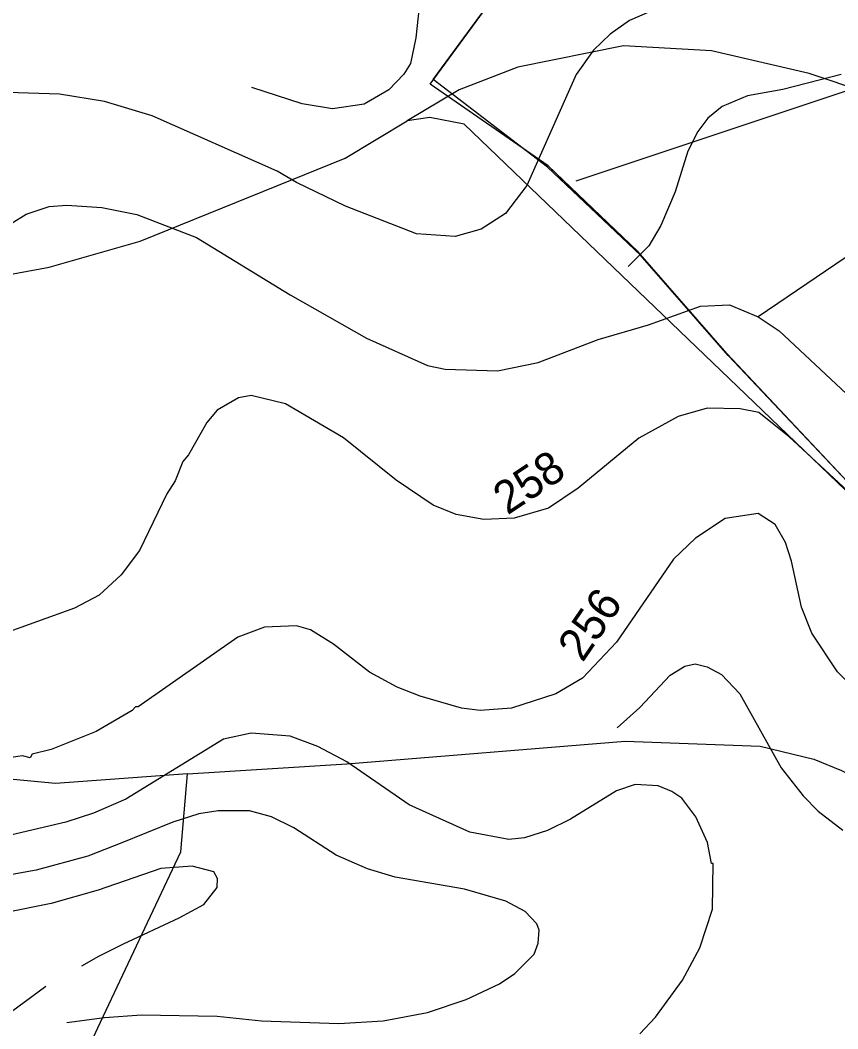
# Model space of a CAD drawing. Extents: x -662500 to -653478, y -1056827 to -1049993.
# Drawn here: x -661376.9 to -661125.7, y -1051756.8 to -1051447.1 of the extents above; entities that cross this region are included whole.
import ezdxf

# ---------------------------------------------------------------- set-up
doc = ezdxf.new("R2010")
doc.units = 0
for name, color, linetype in [('58', 7, 'Continuous'), ('Vrstva 1', 7, 'Continuous'), ('Vrstva 24', 7, 'Continuous'), ('Vrstva 47', 7, 'Continuous'), ('Vrstva 5', 7, 'Continuous'), ('Vrstva 57', 7, 'Continuous'), ('Vrstva 7', 7, 'Continuous')]:
    doc.layers.add(name, color=color, linetype=linetype)

msp = doc.modelspace()

# ---------------------------------------------------------------- linework, layer by layer
at = {"layer": '58'}
msp.add_lwpolyline([(-661002.12, -1051792.22), (-660961.54, -1051704.49), (-660954.84, -1051684.73), (-661019.26, -1051651.49), (-661088.02, -1051612.15), (-661096.49, -1051608.64), (-661120.92, -1051590.72), (-661159.33, -1051550.09), (-661186.32, -1051519.25), (-661214.88, -1051492.28), (-661249.95, -1051465.32), (-661202.87, -1051401.23)], dxfattribs=at)
at = {"layer": 'Vrstva 1'}
msp.add_lwpolyline([(-661122.96, -1052165.71), (-661115.78, -1052150.02), (-661075.82, -1052037.15), (-661075.7, -1052033.25), (-661075.53, -1052027.64), (-661075.33, -1052021.14), (-661075.17, -1052015.82), (-661074.99, -1052010.17), (-661050.62, -1051924.66), (-661025.57, -1051850.51), (-660999.68, -1051787.6), (-660960.61, -1051703.03), (-660954.94, -1051684.48), (-661022.97, -1051649.68), (-661088.06, -1051611.98), (-661095.96, -1051608.49), (-661122.36, -1051589.21), (-661159.82, -1051549.46), (-661187.06, -1051518.14), (-661214.68, -1051491.81), (-661250.88, -1051466.71), (-661204.06, -1051402.7)], dxfattribs=at)
at = {"layer": 'Vrstva 24'}
for points in [[(-660811, -1051687.5), (-660839.5, -1051635.5), (-660864.5, -1051599.5), (-660895, -1051568), (-660922.5, -1051551.5), (-661100, -1051475), (-661134.5, -1051463.5), (-661164.5, -1051456.5), (-661191.5, -1051455), (-661224, -1051461.5), (-661242, -1051468.5), (-661258, -1051478)], [(-660775, -1051753.5), (-660841, -1051749.5), (-660869.5, -1051742), (-660893, -1051730), (-660959, -1051682), (-661010.5, -1051656), (-661075.5, -1051627), (-661105.5, -1051608.5), (-661240.5, -1051479), (-661251, -1051477), (-661258, -1051478)], [(-661544.5, -1051614), (-661550.5, -1051604), (-661549, -1051590.5), (-661538, -1051572.5), (-661495.5, -1051546.5), (-661368, -1051523), (-661340, -1051515), (-661277, -1051489.5), (-661258, -1051478)], [(-661325.5, -1051678.5), (-661366, -1051681.5), (-661419, -1051676.5), (-661460.5, -1051665), (-661490, -1051648)], [(-661325.5, -1051678.5), (-661276.5, -1051675.5), (-661191, -1051668.5), (-661149.5, -1051670), (-661133, -1051674), (-661124.5, -1051677.5), (-661112, -1051684), (-661104.5, -1051691.5), (-661026, -1051781.5), (-661005, -1051798), (-660983, -1051806.5), (-660947.48, -1051815.82)], [(-661423, -1051867), (-661344, -1051917), (-661329, -1051923), (-661313.5, -1051921), (-661311.5, -1051918), (-661307, -1051901.5), (-661308, -1051870), (-661315, -1051852), (-661321, -1051844), (-661326.5, -1051841), (-661358.5, -1051833), (-661363, -1051828.5), (-661368.5, -1051810.5), (-661365.5, -1051783.5), (-661353, -1051756.5), (-661327.5, -1051702.5), (-661325.5, -1051678.5)]]:
    msp.add_lwpolyline(points, dxfattribs=at)
at = {"layer": 'Vrstva 47'}
msp.add_line((-659893.49, -1051058.49), (-661206.18, -1051496.55), dxfattribs=at)
at = {"layer": 'Vrstva 5'}
msp.add_lwpolyline([(-661005.7, -1051801.13), (-660960.61, -1051703.03), (-660954.94, -1051684.48), (-661022.97, -1051649.68), (-661088.06, -1051611.98), (-661095.96, -1051608.49), (-661122.36, -1051589.21), (-661159.33, -1051550.09), (-661186.32, -1051519.25), (-661214.68, -1051491.81), (-661250.88, -1051466.71), (-661202.87, -1051401.23)], dxfattribs=at)
at = {"layer": 'Vrstva 57'}
msp.add_lwpolyline([(-660701.47, -1051406.86), (-660773.01, -1051416.51), (-660873.2, -1051446.27), (-660938.34, -1051446.81), (-660938.34, -1051446.81), (-660999.43, -1051449.16), (-661037.5, -1051461.84), (-661150.11, -1051538.24)], dxfattribs=at)
at = {"layer": 'Vrstva 7'}
for p, q in [((-661253.57, -1051435.78), (-661255.27, -1051452.5)), ((-661179.73, -1051442.87), (-661189.65, -1051447.26)), ((-661189.65, -1051447.26), (-661195.61, -1051451.37)), ((-661255.27, -1051452.5), (-661256.97, -1051460.44)), ((-661195.61, -1051451.37), (-661200.71, -1051456.33)), ((-661200.71, -1051456.33), (-661206.09, -1051463.84)), ((-661256.97, -1051460.44), (-661258.95, -1051463.7)), ((-661258.95, -1051463.7), (-661263.63, -1051468.52)), ((-661206.09, -1051463.84), (-661221.26, -1051497.85)), ((-661124.61, -1051463.84), (-661142.6, -1051468.37)), ((-661290.27, -1051472.77), (-661305.72, -1051467.81)), ((-661364.82, -1051469.79), (-661384.66, -1051469.23)), ((-661350.93, -1051472.06), (-661364.82, -1051469.79)), ((-661263.63, -1051468.52), (-661271.14, -1051472.91)), ((-661153.38, -1051470.36), (-661161.17, -1051473.62)), ((-661142.6, -1051468.37), (-661153.38, -1051470.36)), ((-661336.33, -1051476.45), (-661350.93, -1051472.06)), ((-661280.92, -1051474.33), (-661290.27, -1051472.77)), ((-661271.14, -1051472.91), (-661280.92, -1051474.33)), ((-661161.17, -1051473.62), (-661165.56, -1051477.16)), ((-661297.93, -1051493.46), (-661336.33, -1051476.45)), ((-661165.56, -1051477.16), (-661168.68, -1051481.27)), ((-661168.68, -1051481.27), (-661171.8, -1051487.36)), ((-661171.8, -1051487.36), (-661175.62, -1051499.83)), ((-661291.97, -1051497), (-661297.93, -1051493.46)), ((-661276.95, -1051504.23), (-661291.97, -1051497)), ((-661221.26, -1051497.85), (-661227.78, -1051506.5)), ((-661175.62, -1051499.83), (-661180.02, -1051510.18)), ((-661375.02, -1051506.64), (-661367.93, -1051504.37)), ((-661367.93, -1051504.37), (-661362.55, -1051503.95)), ((-661362.55, -1051503.95), (-661351.78, -1051504.65)), ((-661351.78, -1051504.65), (-661341.01, -1051506.78)), ((-661255.13, -1051512.73), (-661276.95, -1051504.23)), ((-661379.58, -1051509.57), (-661375.02, -1051506.64)), ((-661341.01, -1051506.78), (-661322.73, -1051513.86)), ((-661227.78, -1051506.5), (-661235.29, -1051511.31)), ((-661235.29, -1051511.31), (-661243.22, -1051513.58)), ((-661180.02, -1051510.18), (-661183.7, -1051516.42)), ((-661322.73, -1051513.86), (-661293.96, -1051531.44)), ((-661243.22, -1051513.58), (-661255.13, -1051512.73)), ((-661183.7, -1051516.42), (-661190.08, -1051522.79)), ((-661293.96, -1051531.44), (-661270.43, -1051544.76)), ((-661183.84, -1051540.65), (-661167.83, -1051534.98)), ((-661167.83, -1051534.98), (-661158.9, -1051534.56)), ((-661158.9, -1051534.56), (-661150.11, -1051538.24)), ((-661150.11, -1051538.24), (-661143.74, -1051542.49)), ((-661199.29, -1051545.19), (-661183.84, -1051540.65)), ((-661143.74, -1051542.49), (-661121.49, -1051563.32)), ((-661270.43, -1051544.76), (-661251.73, -1051553.12)), ((-661217.71, -1051552.27), (-661199.29, -1051545.19)), ((-661251.73, -1051553.12), (-661246.34, -1051554.26)), ((-661246.34, -1051554.26), (-661230.19, -1051554.82)), ((-661230.19, -1051554.82), (-661217.71, -1051552.27)), ((-661309.83, -1051563.04), (-661316.35, -1051566.87)), ((-661305.86, -1051562.33), (-661309.83, -1051563.04)), ((-661295.38, -1051564.88), (-661305.86, -1051562.33)), ((-661316.35, -1051566.87), (-661319.47, -1051570.69)), ((-661277.52, -1051575.37), (-661295.38, -1051564.88)), ((-661165.85, -1051566.3), (-661174.77, -1051568.85)), ((-661155.64, -1051566.44), (-661165.85, -1051566.3)), ((-661149.97, -1051567.58), (-661155.64, -1051566.44)), ((-661174.77, -1051568.85), (-661186.82, -1051575.51)), ((-661140.62, -1051575.09), (-661149.97, -1051567.58)), ((-661319.47, -1051570.69), (-661325.14, -1051580.61)), ((-661261.36, -1051588.41), (-661277.52, -1051575.37)), ((-661186.82, -1051575.51), (-661205.39, -1051590.82)), ((-661103.92, -1051609.1), (-661140.62, -1051575.09)), ((-661326.84, -1051582.6), (-661329.24, -1051588.55)), ((-661325.14, -1051580.61), (-661326.84, -1051582.6)), ((-661329.24, -1051588.55), (-661331.8, -1051592.52)), ((-661250.03, -1051596.06), (-661261.36, -1051588.41)), ((-661205.39, -1051590.82), (-661214.6, -1051596.91)), ((-661331.8, -1051592.52), (-661340.16, -1051609.95)), ((-661242.94, -1051598.9), (-661250.03, -1051596.06)), ((-661214.6, -1051596.91), (-661225.08, -1051600.03)), ((-661234.44, -1051600.45), (-661242.94, -1051598.9)), ((-661225.08, -1051600.03), (-661234.44, -1051600.45)), ((-661160.32, -1051600.17), (-661169.39, -1051606.12)), ((-661150.11, -1051598.61), (-661160.32, -1051600.17)), ((-661144.87, -1051602.01), (-661150.11, -1051598.61)), ((-661141.75, -1051607.54), (-661144.87, -1051602.01)), ((-661169.39, -1051606.12), (-661176.19, -1051612.64)), ((-661139.91, -1051613.21), (-661141.75, -1051607.54)), ((-661340.16, -1051609.95), (-661345.83, -1051617.46)), ((-661176.19, -1051612.64), (-661193.62, -1051638.15)), ((-661136.79, -1051627.38), (-661139.91, -1051613.21)), ((-661345.83, -1051617.46), (-661352.63, -1051623.7)), ((-661352.63, -1051623.7), (-661360.14, -1051627.66)), ((-661360.14, -1051627.66), (-661382.95, -1051635.88)), ((-661133.68, -1051635.32), (-661136.79, -1051627.38)), ((-661301.75, -1051633.47), (-661309.97, -1051636.59)), ((-661291.97, -1051633.05), (-661301.75, -1051633.47)), ((-661287.72, -1051634.32), (-661291.97, -1051633.05)), ((-661280.64, -1051638.72), (-661287.72, -1051634.32)), ((-661125.74, -1051647.22), (-661133.68, -1051635.32)), ((-661309.97, -1051636.59), (-661340.58, -1051657.99)), ((-661193.62, -1051638.15), (-661204.11, -1051649.21)), ((-661269.58, -1051647.36), (-661280.64, -1051638.72)), ((-661172.65, -1051645.52), (-661169.53, -1051644.81)), ((-661169.53, -1051644.81), (-661165.85, -1051645.66)), ((-661261.08, -1051651.9), (-661269.58, -1051647.36)), ((-661177.18, -1051648.21), (-661172.65, -1051645.52)), ((-661165.85, -1051645.66), (-661161.45, -1051648.07)), ((-661115.96, -1051657.14), (-661125.74, -1051647.22)), ((-661204.11, -1051649.21), (-661212.33, -1051654.02)), ((-661186.54, -1051658.13), (-661177.18, -1051648.21)), ((-661161.45, -1051648.07), (-661155.78, -1051654.02)), ((-661253.99, -1051654.73), (-661261.08, -1051651.9)), ((-661212.33, -1051654.02), (-661225.93, -1051658.42)), ((-661155.78, -1051654.02), (-661143.03, -1051676.7)), ((-661241.24, -1051658.42), (-661253.99, -1051654.73)), ((-661342.42, -1051659.12), (-661353.48, -1051665.5)), ((-661341.43, -1051657.99), (-661342.42, -1051659.12)), ((-661340.58, -1051657.99), (-661341.43, -1051657.99)), ((-661235.57, -1051659.12), (-661241.24, -1051658.42)), ((-661225.93, -1051658.42), (-661235.57, -1051659.12)), ((-661193.48, -1051664.37), (-661186.54, -1051658.13)), ((-661353.48, -1051665.5), (-661367.37, -1051671.03)), ((-661305.86, -1051666.07), (-661314.36, -1051667.91)), ((-661293.96, -1051666.92), (-661305.86, -1051666.07)), ((-661314.36, -1051667.91), (-661344.41, -1051686.33)), ((-661285.45, -1051670.18), (-661293.96, -1051666.92)), ((-661373.18, -1051672.45), (-661373.74, -1051673.58)), ((-661367.37, -1051671.03), (-661373.18, -1051672.45)), ((-661276.53, -1051674.85), (-661285.45, -1051670.18)), ((-661376.15, -1051673.01), (-661392.45, -1051675.42)), ((-661373.74, -1051673.58), (-661376.15, -1051673.01)), ((-661257.4, -1051688.03), (-661276.53, -1051674.85)), ((-661143.03, -1051676.7), (-661136.37, -1051685.34)), ((-661187.95, -1051681.8), (-661193.62, -1051683.78)), ((-661180.87, -1051682.23), (-661187.95, -1051681.8)), ((-661193.62, -1051683.78), (-661207.79, -1051692.43)), ((-661176.62, -1051683.93), (-661180.87, -1051682.23)), ((-661173.64, -1051686.05), (-661176.62, -1051683.93)), ((-661344.41, -1051686.33), (-661354.33, -1051690.59)), ((-661238.69, -1051696.4), (-661257.4, -1051688.03)), ((-661169.25, -1051691.72), (-661173.64, -1051686.05)), ((-661136.37, -1051685.34), (-661131.69, -1051690.02)), ((-661354.33, -1051690.59), (-661362.83, -1051693.42)), ((-661322.02, -1051690.87), (-661329.95, -1051693.42)), ((-661316.07, -1051689.88), (-661322.02, -1051690.87)), ((-661306.43, -1051689.88), (-661316.07, -1051689.88)), ((-661299.63, -1051691.72), (-661306.43, -1051689.88)), ((-661131.69, -1051690.02), (-661124.18, -1051695.83)), ((-661362.83, -1051693.42), (-661379.84, -1051697.39)), ((-661329.95, -1051693.42), (-661346.11, -1051699.94)), ((-661292.82, -1051695.12), (-661299.63, -1051691.72)), ((-661207.79, -1051692.43), (-661214.88, -1051695.97)), ((-661165.7, -1051699.66), (-661169.25, -1051691.72)), ((-661279.79, -1051703.48), (-661292.82, -1051695.12)), ((-661226.78, -1051698.66), (-661238.69, -1051696.4)), ((-661214.88, -1051695.97), (-661221.97, -1051698.24)), ((-661346.11, -1051699.94), (-661347.95, -1051700.65)), ((-661221.97, -1051698.24), (-661226.78, -1051698.66)), ((-661164.43, -1051706.03), (-661165.7, -1051699.66)), ((-661347.95, -1051700.65), (-661356.03, -1051703.77)), ((-661270.15, -1051707.73), (-661279.79, -1051703.48)), ((-661356.03, -1051703.77), (-661371.9, -1051708.16)), ((-661164, -1051706.03), (-661164.43, -1051706.03)), ((-661164.15, -1051720.06), (-661164, -1051706.03)), ((-661371.9, -1051708.16), (-661385.51, -1051710.57)), ((-661333.64, -1051707.59), (-661352.91, -1051714.25)), ((-661324, -1051706.88), (-661333.64, -1051707.59)), ((-661317.34, -1051708.58), (-661324, -1051706.88)), ((-661316.21, -1051710.71), (-661317.34, -1051708.58)), ((-661261.65, -1051710.28), (-661270.15, -1051707.73)), ((-661316.35, -1051713.4), (-661316.21, -1051710.71)), ((-661240.39, -1051713.97), (-661261.65, -1051710.28)), ((-661352.91, -1051714.25), (-661367.37, -1051718.36)), ((-661320.46, -1051718.65), (-661316.35, -1051713.4)), ((-661227.63, -1051717.65), (-661240.39, -1051713.97)), ((-661367.37, -1051718.36), (-661382.1, -1051721.34)), ((-661327.97, -1051722.76), (-661320.46, -1051718.65)), ((-661221.68, -1051720.77), (-661227.63, -1051717.65)), ((-661218.14, -1051724.6), (-661221.68, -1051720.77)), ((-661168.11, -1051731.97), (-661164.15, -1051720.06)), ((-661345.09, -1051730.72), (-661327.97, -1051722.76)), ((-661217.43, -1051726.58), (-661218.14, -1051724.6)), ((-661217.71, -1051730.55), (-661217.43, -1051726.58)), ((-661352.65, -1051734.48), (-661345.09, -1051730.72)), ((-661218.99, -1051733.95), (-661217.71, -1051730.55)), ((-661357.93, -1051737.48), (-661352.65, -1051734.48)), ((-661224.94, -1051739.9), (-661218.99, -1051733.95)), ((-661173.36, -1051741.89), (-661168.11, -1051731.97)), ((-661229.62, -1051743.02), (-661224.94, -1051739.9)), ((-661368.97, -1051743.8), (-661398.97, -1051765.84)), ((-661239.82, -1051747.84), (-661229.62, -1051743.02)), ((-661181.72, -1051753.22), (-661173.36, -1051741.89)), ((-661251.73, -1051751.81), (-661239.82, -1051747.84)), ((-661350.93, -1051753.37), (-661339.59, -1051752.52)), ((-661339.59, -1051752.52), (-661316.35, -1051752.94)), ((-661316.35, -1051752.94), (-661302.74, -1051754.36)), ((-661265.33, -1051754.36), (-661251.73, -1051751.81)), ((-661186.54, -1051758.33), (-661181.72, -1051753.22)), ((-661362.52, -1051754.92), (-661350.93, -1051753.37)), ((-661302.74, -1051754.36), (-661278.94, -1051755.21)), ((-661278.94, -1051755.21), (-661265.33, -1051754.36))]:
    msp.add_line(p, q, dxfattribs=at)

# ---------------------------------------------------------------- texts
for s, rotation, p in [('258', 33.4886, (-661227.18, -1051599.24)), ('256', 55.6541, (-661204.08, -1051644.59))]:
    msp.add_text(s, height=10, rotation=rotation, dxfattribs=at).set_placement(p)

doc.saveas('drawing.dxf')
